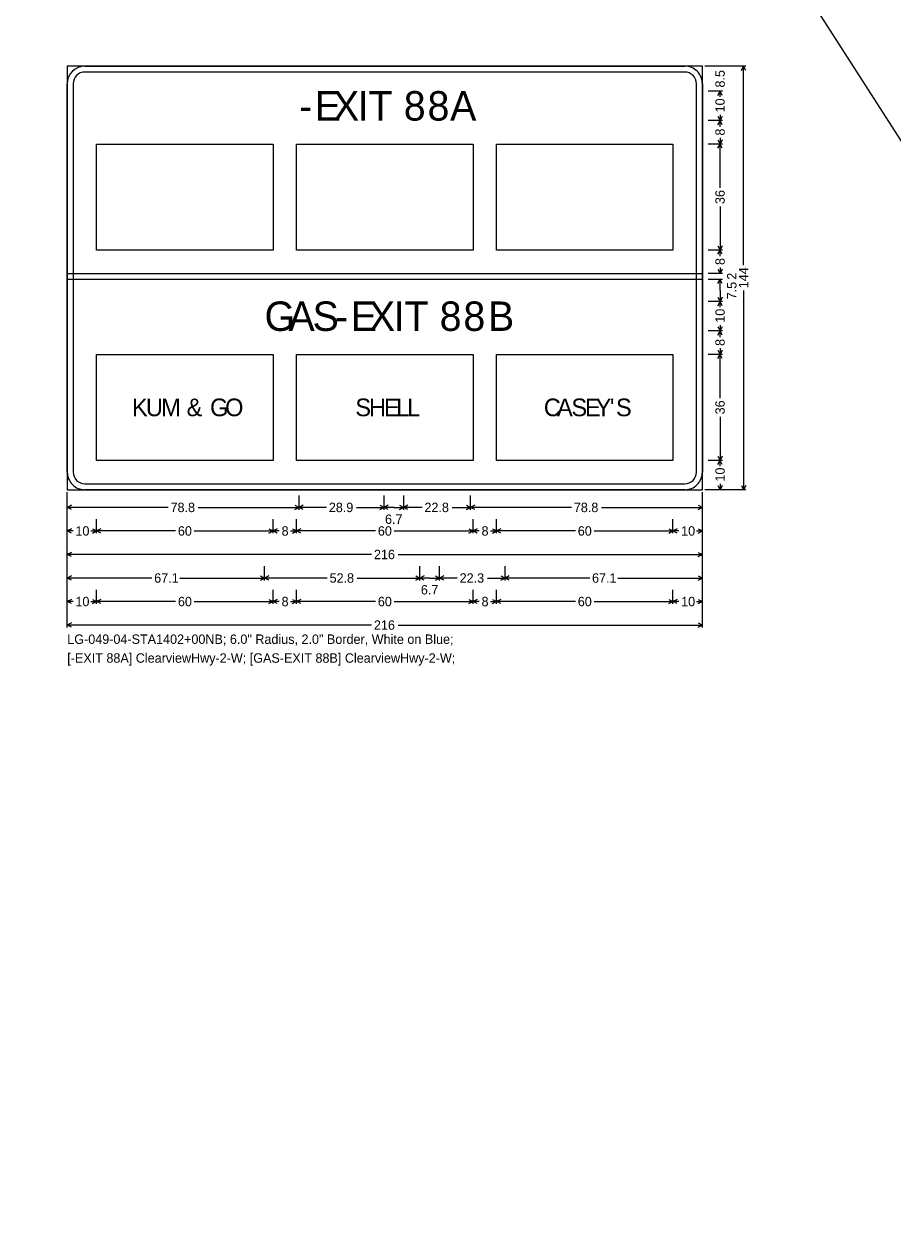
# Model space of a CAD drawing. Extents: x 667331 to 731245, y 738830 to 753817.
# Drawn here: x 724347 to 724789, y 747004 to 747616 of the extents above; entities that cross this region are included whole.
import ezdxf

# ---------------------------------------------------------------- set-up
doc = ezdxf.new("R2010")
doc.units = 0
doc.layers.add('R_SIGN', color=7, linetype='Continuous')

msp = doc.modelspace()

# ---------------------------------------------------------------- linework, layer by layer
at = {"layer": 'R_SIGN'}
for p, q in [((725910.64, 745814.78), (722956.13, 750422.85)), ((724714.86, 747594.42), (724693.86, 747594.42)), ((724702.86, 747594.42), (724695.66, 747594.42)), ((724712.59, 747592.27), (724713.66, 747594.42)), ((724713.66, 747492.86), (724713.66, 747594.42)), ((724714.74, 747592.27), (724713.66, 747594.42)), ((724702.86, 747581.67), (724695.66, 747581.67)), ((724700.59, 747579.52), (724701.66, 747581.67)), ((724701.66, 747578.7), (724701.66, 747581.67)), ((724702.74, 747579.52), (724701.66, 747581.67)), ((724702.86, 747566.67), (724695.66, 747566.67)), ((724700.59, 747568.82), (724701.66, 747566.67)), ((724700.59, 747564.52), (724701.66, 747566.67)), ((724701.66, 747569.64), (724701.66, 747566.67)), ((724702.74, 747568.82), (724701.66, 747566.67)), ((724701.66, 747563.53), (724701.66, 747566.67)), ((724702.74, 747564.52), (724701.66, 747566.67)), ((724383.66, 747500.67), (724383.66, 747554.67)), ((724383.66, 747554.67), (724473.66, 747554.67)), ((724473.66, 747554.67), (724473.66, 747500.67)), ((724485.66, 747500.67), (724485.66, 747554.67)), ((724485.66, 747554.67), (724575.66, 747554.67)), ((724575.66, 747554.67), (724575.66, 747500.67)), ((724587.66, 747500.67), (724587.66, 747554.67)), ((724587.66, 747554.67), (724677.66, 747554.67)), ((724677.66, 747554.67), (724677.66, 747500.67)), ((724702.86, 747554.67), (724695.66, 747554.67)), ((724700.59, 747556.82), (724701.66, 747554.67)), ((724700.59, 747552.52), (724701.66, 747554.67)), ((724701.66, 747557.81), (724701.66, 747554.67)), ((724702.74, 747556.82), (724701.66, 747554.67)), ((724701.66, 747532.45), (724701.66, 747554.67)), ((724702.74, 747552.52), (724701.66, 747554.67)), ((724701.66, 747522.89), (724701.66, 747500.67)), ((724473.66, 747500.67), (724383.66, 747500.67)), ((724575.66, 747500.67), (724485.66, 747500.67)), ((724677.66, 747500.67), (724587.66, 747500.67)), ((724702.86, 747500.67), (724695.66, 747500.67)), ((724700.59, 747502.82), (724701.66, 747500.67)), ((724700.59, 747498.52), (724701.66, 747500.67)), ((724702.74, 747502.82), (724701.66, 747500.67)), ((724701.66, 747497.53), (724701.66, 747500.67)), ((724702.74, 747498.52), (724701.66, 747500.67)), ((724702.86, 747488.67), (724695.66, 747488.67)), ((724700.59, 747490.82), (724701.66, 747488.67)), ((724701.66, 747491.81), (724701.66, 747488.67)), ((724702.74, 747490.82), (724701.66, 747488.67)), ((724702.86, 747485.67), (724695.66, 747485.67)), ((724700.59, 747483.52), (724701.66, 747485.67)), ((724701.66, 747480.04), (724701.66, 747485.67)), ((724702.74, 747483.52), (724701.66, 747485.67)), ((724701.66, 747480.04), (724701.66, 747474.42)), ((724713.66, 747479.98), (724713.66, 747378.42)), ((724702.86, 747474.42), (724695.66, 747474.42)), ((724700.59, 747476.57), (724701.66, 747474.42)), ((724700.59, 747472.27), (724701.66, 747474.42)), ((724702.74, 747476.57), (724701.66, 747474.42)), ((724701.66, 747471.45), (724701.66, 747474.42)), ((724702.74, 747472.27), (724701.66, 747474.42)), ((724700.59, 747461.57), (724701.66, 747459.42)), ((724701.66, 747462.39), (724701.66, 747459.42)), ((724702.74, 747461.57), (724701.66, 747459.42)), ((724702.86, 747459.42), (724695.66, 747459.42)), ((724700.59, 747457.27), (724701.66, 747459.42)), ((724701.66, 747456.28), (724701.66, 747459.42)), ((724702.74, 747457.27), (724701.66, 747459.42)), ((724700.59, 747449.57), (724701.66, 747447.42)), ((724701.66, 747450.56), (724701.66, 747447.42)), ((724702.74, 747449.57), (724701.66, 747447.42)), ((724383.66, 747393.42), (724383.66, 747447.42)), ((724383.66, 747447.42), (724473.66, 747447.42)), ((724473.66, 747447.42), (724473.66, 747393.42)), ((724485.66, 747393.42), (724485.66, 747447.42)), ((724485.66, 747447.42), (724575.66, 747447.42)), ((724575.66, 747447.42), (724575.66, 747393.42)), ((724587.66, 747393.42), (724587.66, 747447.42)), ((724587.66, 747447.42), (724677.66, 747447.42)), ((724677.66, 747447.42), (724677.66, 747393.42)), ((724702.86, 747447.42), (724695.66, 747447.42)), ((724700.59, 747445.27), (724701.66, 747447.42)), ((724701.66, 747425.2), (724701.66, 747447.42)), ((724702.74, 747445.27), (724701.66, 747447.42)), ((724701.66, 747415.64), (724701.66, 747393.42)), ((724700.59, 747395.57), (724701.66, 747393.42)), ((724702.74, 747395.57), (724701.66, 747393.42)), ((724473.66, 747393.42), (724383.66, 747393.42)), ((724575.66, 747393.42), (724485.66, 747393.42)), ((724677.66, 747393.42), (724587.66, 747393.42)), ((724702.86, 747393.42), (724695.66, 747393.42)), ((724702.86, 747393.42), (724695.66, 747393.42)), ((724700.59, 747391.27), (724701.66, 747393.42)), ((724701.66, 747390.45), (724701.66, 747393.42)), ((724702.74, 747391.27), (724701.66, 747393.42)), ((724368.66, 747308.22), (724368.66, 747377.22)), ((724692.66, 747308.22), (724692.66, 747377.22)), ((724714.86, 747378.42), (724693.86, 747378.42)), ((724702.86, 747378.42), (724695.66, 747378.42)), ((724700.59, 747380.57), (724701.66, 747378.42)), ((724701.66, 747381.39), (724701.66, 747378.42)), ((724702.74, 747380.57), (724701.66, 747378.42)), ((724712.59, 747380.57), (724713.66, 747378.42)), ((724714.74, 747380.57), (724713.66, 747378.42)), ((724368.66, 747368.22), (724368.66, 747375.42)), ((724370.81, 747370.49), (724368.66, 747369.42)), ((724484.79, 747370.49), (724486.93, 747369.42)), ((724486.93, 747368.22), (724486.93, 747375.42)), ((724489.08, 747370.49), (724486.93, 747369.42)), ((724528.09, 747370.49), (724530.24, 747369.42)), ((724530.24, 747368.22), (724530.24, 747375.42)), ((724532.39, 747370.49), (724530.24, 747369.42)), ((724538.18, 747370.49), (724540.33, 747369.42)), ((724540.33, 747368.22), (724540.33, 747375.42)), ((724542.47, 747370.49), (724540.33, 747369.42)), ((724572.25, 747370.49), (724574.39, 747369.42)), ((724574.39, 747368.22), (724574.39, 747375.42)), ((724574.39, 747368.22), (724574.39, 747375.42)), ((724576.54, 747370.49), (724574.39, 747369.42)), ((724690.52, 747370.49), (724692.66, 747369.42)), ((724692.66, 747368.22), (724692.66, 747375.42)), ((724420.15, 747369.42), (724368.66, 747369.42)), ((724370.81, 747368.35), (724368.66, 747369.42)), ((724435.45, 747369.42), (724486.93, 747369.42)), ((724484.79, 747368.35), (724486.93, 747369.42)), ((724500.89, 747369.42), (724486.93, 747369.42)), ((724489.08, 747368.35), (724486.93, 747369.42)), ((724516.28, 747369.42), (724530.24, 747369.42)), ((724528.09, 747368.35), (724530.24, 747369.42)), ((724535.28, 747369.42), (724530.24, 747369.42)), ((724532.39, 747368.35), (724530.24, 747369.42)), ((724535.28, 747369.42), (724540.33, 747369.42)), ((724538.18, 747368.35), (724540.33, 747369.42)), ((724549.66, 747369.42), (724540.33, 747369.42)), ((724542.47, 747368.35), (724540.33, 747369.42)), ((724565.06, 747369.42), (724574.39, 747369.42)), ((724572.25, 747368.35), (724574.39, 747369.42)), ((724625.88, 747369.42), (724574.39, 747369.42)), ((724576.54, 747368.35), (724574.39, 747369.42)), ((724641.17, 747369.42), (724692.66, 747369.42)), ((724690.52, 747368.35), (724692.66, 747369.42)), ((724368.66, 747356.22), (724368.66, 747363.42)), ((724370.81, 747358.49), (724368.66, 747357.42)), ((724381.52, 747358.49), (724383.66, 747357.42)), ((724383.66, 747356.22), (724383.66, 747363.42)), ((724385.81, 747358.49), (724383.66, 747357.42)), ((724471.52, 747358.49), (724473.66, 747357.42)), ((724473.66, 747356.22), (724473.66, 747363.42)), ((724475.81, 747358.49), (724473.66, 747357.42)), ((724483.52, 747358.49), (724485.66, 747357.42)), ((724485.66, 747356.22), (724485.66, 747363.42)), ((724487.81, 747358.49), (724485.66, 747357.42)), ((724573.52, 747358.49), (724575.66, 747357.42)), ((724575.66, 747356.22), (724575.66, 747363.42)), ((724577.81, 747358.49), (724575.66, 747357.42)), ((724585.52, 747358.49), (724587.66, 747357.42)), ((724587.66, 747356.22), (724587.66, 747363.42)), ((724589.81, 747358.49), (724587.66, 747357.42)), ((724675.52, 747358.49), (724677.66, 747357.42)), ((724677.66, 747356.22), (724677.66, 747363.42)), ((724677.66, 747356.22), (724677.66, 747363.42)), ((724679.81, 747358.49), (724677.66, 747357.42)), ((724690.52, 747358.49), (724692.66, 747357.42)), ((724692.66, 747356.22), (724692.66, 747363.42)), ((724371.63, 747357.42), (724368.66, 747357.42)), ((724370.81, 747356.35), (724368.66, 747357.42)), ((724380.69, 747357.42), (724383.66, 747357.42)), ((724381.52, 747356.35), (724383.66, 747357.42)), ((724423.9, 747357.42), (724383.66, 747357.42)), ((724385.81, 747356.35), (724383.66, 747357.42)), ((724433.43, 747357.42), (724473.66, 747357.42)), ((724471.52, 747356.35), (724473.66, 747357.42)), ((724476.8, 747357.42), (724473.66, 747357.42)), ((724475.81, 747356.35), (724473.66, 747357.42)), ((724482.52, 747357.42), (724485.66, 747357.42)), ((724483.52, 747356.35), (724485.66, 747357.42)), ((724525.9, 747357.42), (724485.66, 747357.42)), ((724487.81, 747356.35), (724485.66, 747357.42)), ((724535.43, 747357.42), (724575.66, 747357.42)), ((724573.52, 747356.35), (724575.66, 747357.42)), ((724578.8, 747357.42), (724575.66, 747357.42)), ((724577.81, 747356.35), (724575.66, 747357.42)), ((724584.52, 747357.42), (724587.66, 747357.42)), ((724585.52, 747356.35), (724587.66, 747357.42)), ((724627.9, 747357.42), (724587.66, 747357.42)), ((724589.81, 747356.35), (724587.66, 747357.42)), ((724637.43, 747357.42), (724677.66, 747357.42)), ((724675.52, 747356.35), (724677.66, 747357.42)), ((724680.63, 747357.42), (724677.66, 747357.42)), ((724679.81, 747356.35), (724677.66, 747357.42)), ((724689.69, 747357.42), (724692.66, 747357.42)), ((724690.52, 747356.35), (724692.66, 747357.42)), ((724368.66, 747344.22), (724368.66, 747351.42)), ((724370.81, 747346.49), (724368.66, 747345.42)), ((724523.91, 747345.42), (724368.66, 747345.42)), ((724370.81, 747344.35), (724368.66, 747345.42)), ((724537.42, 747345.42), (724692.66, 747345.42)), ((724690.52, 747346.49), (724692.66, 747345.42)), ((724690.52, 747344.35), (724692.66, 747345.42)), ((724692.66, 747344.22), (724692.66, 747351.42)), ((724368.66, 747332.22), (724368.66, 747339.42)), ((724469.31, 747332.22), (724469.31, 747339.42)), ((724548.55, 747332.22), (724548.55, 747339.42)), ((724558.63, 747332.22), (724558.63, 747339.42)), ((724592.02, 747332.22), (724592.02, 747339.42)), ((724592.02, 747332.22), (724592.02, 747339.42)), ((724692.66, 747332.22), (724692.66, 747339.42)), ((724370.81, 747334.49), (724368.66, 747333.42)), ((724411.81, 747333.42), (724368.66, 747333.42)), ((724370.81, 747332.35), (724368.66, 747333.42)), ((724426.17, 747333.42), (724469.31, 747333.42)), ((724467.16, 747334.49), (724469.31, 747333.42)), ((724467.16, 747332.35), (724469.31, 747333.42)), ((724471.45, 747334.49), (724469.31, 747333.42)), ((724501.27, 747333.42), (724469.31, 747333.42)), ((724471.45, 747332.35), (724469.31, 747333.42)), ((724516.58, 747333.42), (724548.55, 747333.42)), ((724546.4, 747334.49), (724548.55, 747333.42)), ((724546.4, 747332.35), (724548.55, 747333.42)), ((724550.69, 747334.49), (724548.55, 747333.42)), ((724553.59, 747333.42), (724548.55, 747333.42)), ((724550.69, 747332.35), (724548.55, 747333.42)), ((724553.59, 747333.42), (724558.63, 747333.42)), ((724556.48, 747334.49), (724558.63, 747333.42)), ((724556.48, 747332.35), (724558.63, 747333.42)), ((724560.78, 747334.49), (724558.63, 747333.42)), ((724567.63, 747333.42), (724558.63, 747333.42)), ((724560.78, 747332.35), (724558.63, 747333.42)), ((724583.02, 747333.42), (724592.02, 747333.42)), ((724589.87, 747334.49), (724592.02, 747333.42)), ((724589.87, 747332.35), (724592.02, 747333.42)), ((724594.17, 747334.49), (724592.02, 747333.42)), ((724635.16, 747333.42), (724592.02, 747333.42)), ((724594.17, 747332.35), (724592.02, 747333.42)), ((724649.52, 747333.42), (724692.66, 747333.42)), ((724690.52, 747334.49), (724692.66, 747333.42)), ((724690.52, 747332.35), (724692.66, 747333.42)), ((724368.66, 747320.22), (724368.66, 747327.42)), ((724383.66, 747320.22), (724383.66, 747327.42)), ((724473.66, 747320.22), (724473.66, 747327.42)), ((724485.66, 747320.22), (724485.66, 747327.42)), ((724575.66, 747320.22), (724575.66, 747327.42)), ((724587.66, 747320.22), (724587.66, 747327.42)), ((724677.66, 747320.22), (724677.66, 747327.42)), ((724677.66, 747320.22), (724677.66, 747327.42)), ((724692.66, 747320.22), (724692.66, 747327.42)), ((724370.81, 747322.49), (724368.66, 747321.42)), ((724371.63, 747321.42), (724368.66, 747321.42)), ((724370.81, 747320.35), (724368.66, 747321.42)), ((724380.69, 747321.42), (724383.66, 747321.42)), ((724381.52, 747322.49), (724383.66, 747321.42)), ((724381.52, 747320.35), (724383.66, 747321.42)), ((724385.81, 747322.49), (724383.66, 747321.42)), ((724423.9, 747321.42), (724383.66, 747321.42)), ((724385.81, 747320.35), (724383.66, 747321.42)), ((724433.43, 747321.42), (724473.66, 747321.42)), ((724471.52, 747322.49), (724473.66, 747321.42)), ((724471.52, 747320.35), (724473.66, 747321.42)), ((724475.81, 747322.49), (724473.66, 747321.42)), ((724476.8, 747321.42), (724473.66, 747321.42)), ((724475.81, 747320.35), (724473.66, 747321.42)), ((724482.52, 747321.42), (724485.66, 747321.42)), ((724483.52, 747322.49), (724485.66, 747321.42)), ((724483.52, 747320.35), (724485.66, 747321.42)), ((724487.81, 747322.49), (724485.66, 747321.42)), ((724525.9, 747321.42), (724485.66, 747321.42)), ((724487.81, 747320.35), (724485.66, 747321.42)), ((724535.43, 747321.42), (724575.66, 747321.42)), ((724573.52, 747322.49), (724575.66, 747321.42)), ((724573.52, 747320.35), (724575.66, 747321.42)), ((724577.81, 747322.49), (724575.66, 747321.42)), ((724578.8, 747321.42), (724575.66, 747321.42)), ((724577.81, 747320.35), (724575.66, 747321.42)), ((724584.52, 747321.42), (724587.66, 747321.42)), ((724585.52, 747322.49), (724587.66, 747321.42)), ((724585.52, 747320.35), (724587.66, 747321.42)), ((724589.81, 747322.49), (724587.66, 747321.42)), ((724627.9, 747321.42), (724587.66, 747321.42)), ((724589.81, 747320.35), (724587.66, 747321.42)), ((724637.43, 747321.42), (724677.66, 747321.42)), ((724675.52, 747322.49), (724677.66, 747321.42)), ((724675.52, 747320.35), (724677.66, 747321.42)), ((724679.81, 747322.49), (724677.66, 747321.42)), ((724680.63, 747321.42), (724677.66, 747321.42)), ((724679.81, 747320.35), (724677.66, 747321.42)), ((724689.69, 747321.42), (724692.66, 747321.42)), ((724690.52, 747322.49), (724692.66, 747321.42)), ((724690.52, 747320.35), (724692.66, 747321.42)), ((724370.81, 747310.49), (724368.66, 747309.42)), ((724523.91, 747309.42), (724368.66, 747309.42)), ((724370.81, 747308.35), (724368.66, 747309.42)), ((724537.42, 747309.42), (724692.66, 747309.42)), ((724690.52, 747310.49), (724692.66, 747309.42)), ((724690.52, 747308.35), (724692.66, 747309.42))]:
    msp.add_line(p, q, dxfattribs=at)
for points in [[(724368.66, 747378.42), (724692.66, 747378.42), (724692.66, 747594.42), (724368.66, 747594.42), (724368.66, 747378.42), (724368.66, 747378.42)], [(724377.66, 747594.42), (724683.66, 747594.42)], [(724683.66, 747591.42), (724377.66, 747591.42)], [(724368.66, 747387.42), (724368.66, 747585.42)], [(724371.66, 747585.42), (724371.66, 747387.42)], [(724689.66, 747387.42), (724689.66, 747585.42)], [(724692.66, 747585.42), (724692.66, 747387.42)], [(724368.66, 747488.67), (724692.66, 747488.67), (724692.66, 747485.67), (724368.66, 747485.67), (724368.66, 747488.67), (724368.66, 747488.67)], [(724377.66, 747381.42), (724683.66, 747381.42)], [(724683.66, 747378.42), (724377.66, 747378.42)]]:
    msp.add_lwpolyline(points, dxfattribs=at)
for centre, radius, start, end in [((724377.66, 747585.42), 9, 90.00021, 179.99985), ((724377.66, 747585.42), 6, 90.00021, 179.99985), ((724683.66, 747585.42), 9, 0, 90.00021), ((724683.66, 747585.42), 6, 0, 90.00021), ((724377.66, 747387.42), 9, 179.99985, 270.00006), ((724377.66, 747387.42), 6, 179.99985, 270.00006), ((724683.66, 747387.42), 9, 270.00006, 0.00027), ((724683.66, 747387.42), 6, 270.00006, 0.00027)]:
    msp.add_arc(centre, radius, start, end, dxfattribs=at)

# ---------------------------------------------------------------- texts
for s, p in [('8.5', (724704.06, 747583.5)), ('10', (724704.06, 747570.84)), ('8', (724704.06, 747559.01)), ('36', (724704.06, 747524.09)), ('8', (724704.06, 747493.01)), ('2', (724710.06, 747485.51)), ('144', (724716.06, 747481.18)), ('7.5', (724710.06, 747475.52)), ('10', (724704.06, 747463.59)), ('8', (724704.06, 747451.76)), ('36', (724704.06, 747416.84)), ('10', (724704.06, 747382.59))]:
    msp.add_text(s, height=4.8, rotation=90.00021, dxfattribs=at).set_placement(p)
for s, height, p in [('E', 15, (724494.99, 747566.67)), ('X', 15, (724504.22, 747566.67)), ('I', 15, (724516.85, 747566.67)), ('T', 15, (724522.36, 747566.67)), ('8', 15, (724540.33, 747566.67)), ('8', 15, (724552.44, 747566.67)), ('A', 15, (724563.97, 747566.67)), ('-', 15, (724486.93, 747566.67)), ('G', 15, (724469.31, 747459.42)), ('A', 15, (724481.51, 747459.42)), ('S', 15, (724493.8, 747459.42)), ('E', 15, (724513.29, 747459.42)), ('X', 15, (724522.53, 747459.42)), ('I', 15, (724535.15, 747459.42)), ('T', 15, (724540.66, 747459.42)), ('8', 15, (724558.63, 747459.42)), ('8', 15, (724570.75, 747459.42)), ('B', 15, (724583.29, 747459.42)), ('-', 15, (724505.24, 747459.42)), ('K', 9, (724401.69, 747415.92)), ('U', 9, (724408.76, 747415.92)), ('M', 9, (724416.54, 747415.92)), ('&', 9, (724429.55, 747415.92)), ('G', 9, (724441.5, 747415.92)), ('O', 9, (724449.18, 747415.92)), ('S', 9, (724515.61, 747415.92)), ('H', 9, (724522.58, 747415.92)), ('E', 9, (724530.21, 747415.92)), ('L', 9, (724536.46, 747415.92)), ('L', 9, (724542, 747415.92)), ('C', 9, (724611.77, 747415.92)), ('A', 9, (724618.48, 747415.92)), ('S', 9, (724625.85, 747415.92)), ('E', 9, (724632.77, 747415.92)), ('Y', 9, (724638.21, 747415.92)), ("'", 9, (724645.48, 747415.92)), ('S', 9, (724648.58, 747415.92)), ('78.8', 4.8, (724421.35, 747367.02)), ('28.9', 4.8, (724502.09, 747367.02)), ('22.8', 4.8, (724550.86, 747367.02)), ('78.8', 4.8, (724627.08, 747367.02)), ('6.7', 4.8, (724530.75, 747361.02)), ('10', 4.8, (724372.83, 747355.02)), ('60', 4.8, (724425.1, 747355.02)), ('8', 4.8, (724478, 747355.02)), ('60', 4.8, (724527.1, 747355.02)), ('8', 4.8, (724580, 747355.02)), ('60', 4.8, (724629.1, 747355.02)), ('10', 4.8, (724681.83, 747355.02)), ('216', 4.8, (724525.11, 747343.02)), ('67.1', 4.8, (724413.01, 747331.02)), ('52.8', 4.8, (724502.47, 747331.02)), ('22.3', 4.8, (724568.83, 747331.02)), ('67.1', 4.8, (724636.36, 747331.02)), ('6.7', 4.8, (724549.05, 747325.02)), ('10', 4.8, (724372.83, 747319.02)), ('60', 4.8, (724425.1, 747319.02)), ('8', 4.8, (724478, 747319.02)), ('60', 4.8, (724527.1, 747319.02)), ('8', 4.8, (724580, 747319.02)), ('60', 4.8, (724629.1, 747319.02)), ('10', 4.8, (724681.83, 747319.02)), ('216', 4.8, (724525.11, 747307.02)), ('LG-049-04-STA1402+00NB; 6.0" Radius, 2.0" Border, White on Blue; ', 4.8, (724368.66, 747299.82)), ('[-EXIT 88A] ClearviewHwy-2-W; [GAS-EXIT 88B] ClearviewHwy-2-W; ', 4.8, (724368.66, 747290.22))]:
    msp.add_text(s, height=height, dxfattribs=at).set_placement(p)

doc.saveas('drawing.dxf')
